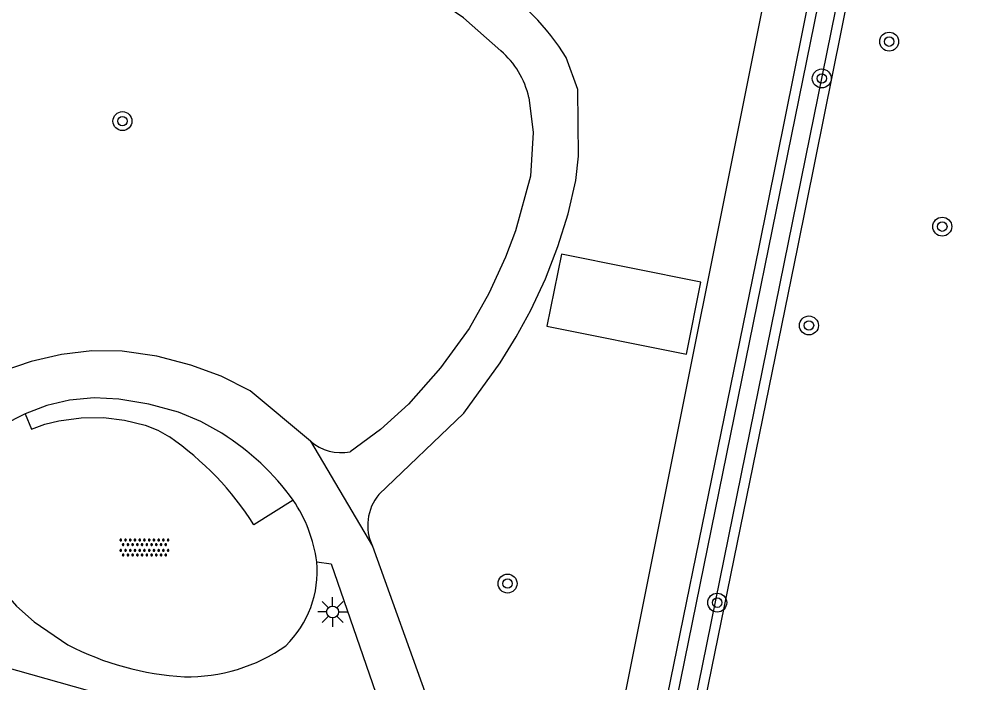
# Model space of a CAD drawing. Extents: x 128000 to 131008, y 398996 to 402500.
# Drawn here: x 128760.91 to 128801.32, y 399378.2 to 399406.24 of the extents above; entities that cross this region are included whole.
import ezdxf

# ---------------------------------------------------------------- set-up
doc = ezdxf.new("R2010")
doc.units = 0
for name, color, linetype in [('gg-afsc-hekwerk', 7, 'Continuous'), ('gg-bbg-hoofdgebouw', 7, 'Continuous'), ('gg-bbg-overig bouwwerk', 7, 'Continuous'), ('gg-knt-onverhard', 7, 'Continuous'), ('gg-knt-verharding', 7, 'Continuous'), ('gg-kntw-bovenkant insteek waterloop', 7, 'Continuous'), ('gg-kntw-waterlijn', 7, 'Continuous'), ('gt-grn-weggrens', 7, 'Continuous'), ('gt-symb-boom', 7, 'Continuous'), ('gt-symb-lichtmast', 7, 'Continuous'), ('gt-symb-overige verharding', 7, 'Continuous')]:
    doc.layers.add(name, color=color, linetype=linetype)

# ---------------------------------------------------------------- blocks, each defined once
blk = doc.blocks.new('gt0-OVH')
at = {"layer": 'gt-symb-overige verharding'}
for points in [[(-0.972, 0.298), (-0.967, 0.308), (-0.965, 0.319), (-0.966, 0.33), (-0.971, 0.34), (-0.978, 0.348), (-0.988, 0.353), (-0.999, 0.355), (-1.01, 0.354), (-1.02, 0.349), (-1.028, 0.342), (-1.033, 0.332), (-1.035, 0.321), (-1.034, 0.31), (-1.029, 0.3), (-1.022, 0.292), (-1.012, 0.287), (-1.001, 0.285), (-0.99, 0.286), (-0.98, 0.291)], [(-0.872, 0.106), (-0.867, 0.116), (-0.865, 0.126), (-0.866, 0.137), (-0.871, 0.147), (-0.878, 0.156), (-0.888, 0.161), (-0.899, 0.163), (-0.91, 0.162), (-0.92, 0.157), (-0.928, 0.15), (-0.933, 0.14), (-0.935, 0.129), (-0.934, 0.118), (-0.929, 0.108), (-0.922, 0.1), (-0.912, 0.095), (-0.901, 0.092), (-0.89, 0.094), (-0.88, 0.098)], [(-0.772, 0.298), (-0.767, 0.308), (-0.765, 0.319), (-0.766, 0.33), (-0.771, 0.34), (-0.778, 0.348), (-0.788, 0.353), (-0.799, 0.355), (-0.81, 0.354), (-0.82, 0.349), (-0.828, 0.342), (-0.833, 0.332), (-0.835, 0.321), (-0.834, 0.31), (-0.829, 0.3), (-0.822, 0.292), (-0.812, 0.287), (-0.801, 0.285), (-0.79, 0.286), (-0.78, 0.291)], [(-0.672, 0.106), (-0.667, 0.116), (-0.665, 0.126), (-0.666, 0.137), (-0.671, 0.147), (-0.678, 0.156), (-0.688, 0.161), (-0.699, 0.163), (-0.71, 0.162), (-0.72, 0.157), (-0.728, 0.15), (-0.733, 0.14), (-0.735, 0.129), (-0.734, 0.118), (-0.729, 0.108), (-0.722, 0.1), (-0.712, 0.095), (-0.701, 0.092), (-0.69, 0.094), (-0.68, 0.098)], [(-0.572, 0.298), (-0.567, 0.308), (-0.565, 0.319), (-0.566, 0.33), (-0.571, 0.34), (-0.578, 0.348), (-0.588, 0.353), (-0.599, 0.355), (-0.61, 0.354), (-0.62, 0.349), (-0.628, 0.342), (-0.633, 0.332), (-0.635, 0.321), (-0.634, 0.31), (-0.629, 0.3), (-0.622, 0.292), (-0.612, 0.287), (-0.601, 0.285), (-0.59, 0.286), (-0.58, 0.291)], [(-0.472, 0.106), (-0.467, 0.116), (-0.465, 0.126), (-0.466, 0.137), (-0.471, 0.147), (-0.478, 0.156), (-0.488, 0.161), (-0.499, 0.163), (-0.51, 0.162), (-0.52, 0.157), (-0.528, 0.15), (-0.533, 0.14), (-0.535, 0.129), (-0.534, 0.118), (-0.529, 0.108), (-0.522, 0.1), (-0.512, 0.095), (-0.501, 0.092), (-0.49, 0.094), (-0.48, 0.098)], [(-0.372, 0.298), (-0.367, 0.308), (-0.365, 0.319), (-0.366, 0.33), (-0.371, 0.34), (-0.378, 0.348), (-0.388, 0.353), (-0.399, 0.355), (-0.41, 0.354), (-0.42, 0.349), (-0.428, 0.342), (-0.433, 0.332), (-0.435, 0.321), (-0.434, 0.31), (-0.429, 0.3), (-0.422, 0.292), (-0.412, 0.287), (-0.401, 0.285), (-0.39, 0.286), (-0.38, 0.291)], [(-0.272, 0.106), (-0.267, 0.116), (-0.265, 0.126), (-0.266, 0.137), (-0.271, 0.147), (-0.278, 0.156), (-0.288, 0.161), (-0.299, 0.163), (-0.31, 0.162), (-0.32, 0.157), (-0.328, 0.15), (-0.333, 0.14), (-0.335, 0.129), (-0.334, 0.118), (-0.329, 0.108), (-0.322, 0.1), (-0.312, 0.095), (-0.301, 0.092), (-0.29, 0.094), (-0.28, 0.098)], [(-0.172, 0.298), (-0.167, 0.308), (-0.165, 0.319), (-0.166, 0.33), (-0.171, 0.34), (-0.178, 0.348), (-0.188, 0.353), (-0.199, 0.355), (-0.21, 0.354), (-0.22, 0.349), (-0.228, 0.342), (-0.233, 0.332), (-0.235, 0.321), (-0.234, 0.31), (-0.229, 0.3), (-0.222, 0.292), (-0.212, 0.287), (-0.201, 0.285), (-0.19, 0.286), (-0.18, 0.291)], [(-0.072, 0.106), (-0.067, 0.116), (-0.065, 0.126), (-0.066, 0.137), (-0.071, 0.147), (-0.078, 0.156), (-0.088, 0.161), (-0.099, 0.163), (-0.11, 0.162), (-0.12, 0.157), (-0.128, 0.15), (-0.133, 0.14), (-0.135, 0.129), (-0.134, 0.118), (-0.129, 0.108), (-0.122, 0.1), (-0.112, 0.095), (-0.101, 0.092), (-0.09, 0.094), (-0.08, 0.098)], [(0.028, 0.298), (0.033, 0.308), (0.035, 0.319), (0.034, 0.33), (0.029, 0.34), (0.022, 0.348), (0.012, 0.353), (0.001, 0.355), (-0.01, 0.354), (-0.02, 0.349), (-0.028, 0.342), (-0.033, 0.332), (-0.035, 0.321), (-0.034, 0.31), (-0.029, 0.3), (-0.022, 0.292), (-0.012, 0.287), (-0.001, 0.285), (0.01, 0.286), (0.02, 0.291)], [(0.128, 0.106), (0.133, 0.116), (0.135, 0.126), (0.134, 0.137), (0.129, 0.147), (0.122, 0.156), (0.112, 0.161), (0.101, 0.163), (0.09, 0.162), (0.08, 0.157), (0.072, 0.15), (0.067, 0.14), (0.065, 0.129), (0.066, 0.118), (0.071, 0.108), (0.078, 0.1), (0.088, 0.095), (0.099, 0.092), (0.11, 0.094), (0.12, 0.098)], [(0.228, 0.298), (0.233, 0.308), (0.235, 0.319), (0.234, 0.33), (0.229, 0.34), (0.222, 0.348), (0.212, 0.353), (0.201, 0.355), (0.19, 0.354), (0.18, 0.349), (0.172, 0.342), (0.167, 0.332), (0.165, 0.321), (0.166, 0.31), (0.171, 0.3), (0.178, 0.292), (0.188, 0.287), (0.199, 0.285), (0.21, 0.286), (0.22, 0.291)], [(0.328, 0.106), (0.333, 0.116), (0.335, 0.126), (0.334, 0.137), (0.329, 0.147), (0.322, 0.156), (0.312, 0.161), (0.301, 0.163), (0.29, 0.162), (0.28, 0.157), (0.272, 0.15), (0.267, 0.14), (0.265, 0.129), (0.266, 0.118), (0.271, 0.108), (0.278, 0.1), (0.288, 0.095), (0.299, 0.092), (0.31, 0.094), (0.32, 0.098)], [(0.428, 0.298), (0.433, 0.308), (0.435, 0.319), (0.434, 0.33), (0.429, 0.34), (0.422, 0.348), (0.412, 0.353), (0.401, 0.355), (0.39, 0.354), (0.38, 0.349), (0.372, 0.342), (0.367, 0.332), (0.365, 0.321), (0.366, 0.31), (0.371, 0.3), (0.378, 0.292), (0.388, 0.287), (0.399, 0.285), (0.41, 0.286), (0.42, 0.291)], [(0.528, 0.106), (0.533, 0.116), (0.535, 0.126), (0.534, 0.137), (0.529, 0.147), (0.522, 0.156), (0.512, 0.161), (0.501, 0.163), (0.49, 0.162), (0.48, 0.157), (0.472, 0.15), (0.467, 0.14), (0.465, 0.129), (0.466, 0.118), (0.471, 0.108), (0.478, 0.1), (0.488, 0.095), (0.499, 0.092), (0.51, 0.094), (0.52, 0.098)], [(0.628, 0.298), (0.633, 0.308), (0.635, 0.319), (0.634, 0.33), (0.629, 0.34), (0.622, 0.348), (0.612, 0.353), (0.601, 0.355), (0.59, 0.354), (0.58, 0.349), (0.572, 0.342), (0.567, 0.332), (0.565, 0.321), (0.566, 0.31), (0.571, 0.3), (0.578, 0.292), (0.588, 0.287), (0.599, 0.285), (0.61, 0.286), (0.62, 0.291)], [(0.728, 0.106), (0.733, 0.116), (0.735, 0.126), (0.734, 0.137), (0.729, 0.147), (0.722, 0.156), (0.712, 0.161), (0.701, 0.163), (0.69, 0.162), (0.68, 0.157), (0.672, 0.15), (0.667, 0.14), (0.665, 0.129), (0.666, 0.118), (0.671, 0.108), (0.678, 0.1), (0.688, 0.095), (0.699, 0.092), (0.71, 0.094), (0.72, 0.098)], [(0.828, 0.298), (0.833, 0.308), (0.835, 0.319), (0.834, 0.33), (0.829, 0.34), (0.822, 0.348), (0.812, 0.353), (0.801, 0.355), (0.79, 0.354), (0.78, 0.349), (0.772, 0.342), (0.767, 0.332), (0.765, 0.321), (0.766, 0.31), (0.771, 0.3), (0.778, 0.292), (0.788, 0.287), (0.799, 0.285), (0.81, 0.286), (0.82, 0.291)], [(0.928, 0.106), (0.933, 0.116), (0.935, 0.126), (0.934, 0.137), (0.929, 0.147), (0.922, 0.156), (0.912, 0.161), (0.901, 0.163), (0.89, 0.162), (0.88, 0.157), (0.872, 0.15), (0.867, 0.14), (0.865, 0.129), (0.866, 0.118), (0.871, 0.108), (0.878, 0.1), (0.888, 0.095), (0.899, 0.092), (0.91, 0.094), (0.92, 0.098)], [(1.028, 0.298), (1.033, 0.308), (1.035, 0.319), (1.034, 0.33), (1.029, 0.34), (1.022, 0.348), (1.012, 0.353), (1.001, 0.355), (0.99, 0.354), (0.98, 0.349), (0.972, 0.342), (0.967, 0.332), (0.965, 0.321), (0.966, 0.31), (0.971, 0.3), (0.978, 0.292), (0.988, 0.287), (0.999, 0.285), (1.01, 0.286), (1.02, 0.291)], [(-0.972, -0.142), (-0.967, -0.132), (-0.965, -0.121), (-0.966, -0.11), (-0.971, -0.1), (-0.978, -0.092), (-0.988, -0.087), (-0.999, -0.085), (-1.01, -0.086), (-1.02, -0.091), (-1.028, -0.098), (-1.033, -0.108), (-1.035, -0.119), (-1.034, -0.13), (-1.029, -0.14), (-1.022, -0.148), (-1.012, -0.153), (-1.001, -0.155), (-0.99, -0.154), (-0.98, -0.149)], [(-0.872, -0.334), (-0.867, -0.324), (-0.865, -0.314), (-0.866, -0.303), (-0.871, -0.293), (-0.878, -0.284), (-0.888, -0.279), (-0.899, -0.277), (-0.91, -0.278), (-0.92, -0.283), (-0.928, -0.29), (-0.933, -0.3), (-0.935, -0.311), (-0.934, -0.322), (-0.929, -0.332), (-0.922, -0.34), (-0.912, -0.345), (-0.901, -0.348), (-0.89, -0.346), (-0.88, -0.342)], [(-0.772, -0.142), (-0.767, -0.132), (-0.765, -0.121), (-0.766, -0.11), (-0.771, -0.1), (-0.778, -0.092), (-0.788, -0.087), (-0.799, -0.085), (-0.81, -0.086), (-0.82, -0.091), (-0.828, -0.098), (-0.833, -0.108), (-0.835, -0.119), (-0.834, -0.13), (-0.829, -0.14), (-0.822, -0.148), (-0.812, -0.153), (-0.801, -0.155), (-0.79, -0.154), (-0.78, -0.149)], [(-0.672, -0.334), (-0.667, -0.324), (-0.665, -0.314), (-0.666, -0.303), (-0.671, -0.293), (-0.678, -0.284), (-0.688, -0.279), (-0.699, -0.277), (-0.71, -0.278), (-0.72, -0.283), (-0.728, -0.29), (-0.733, -0.3), (-0.735, -0.311), (-0.734, -0.322), (-0.729, -0.332), (-0.722, -0.34), (-0.712, -0.345), (-0.701, -0.348), (-0.69, -0.346), (-0.68, -0.342)], [(-0.572, -0.142), (-0.567, -0.132), (-0.565, -0.121), (-0.566, -0.11), (-0.571, -0.1), (-0.578, -0.092), (-0.588, -0.087), (-0.599, -0.085), (-0.61, -0.086), (-0.62, -0.091), (-0.628, -0.098), (-0.633, -0.108), (-0.635, -0.119), (-0.634, -0.13), (-0.629, -0.14), (-0.622, -0.148), (-0.612, -0.153), (-0.601, -0.155), (-0.59, -0.154), (-0.58, -0.149)], [(-0.472, -0.334), (-0.467, -0.324), (-0.465, -0.314), (-0.466, -0.303), (-0.471, -0.293), (-0.478, -0.284), (-0.488, -0.279), (-0.499, -0.277), (-0.51, -0.278), (-0.52, -0.283), (-0.528, -0.29), (-0.533, -0.3), (-0.535, -0.311), (-0.534, -0.322), (-0.529, -0.332), (-0.522, -0.34), (-0.512, -0.345), (-0.501, -0.348), (-0.49, -0.346), (-0.48, -0.342)], [(-0.372, -0.142), (-0.367, -0.132), (-0.365, -0.121), (-0.366, -0.11), (-0.371, -0.1), (-0.378, -0.092), (-0.388, -0.087), (-0.399, -0.085), (-0.41, -0.086), (-0.42, -0.091), (-0.428, -0.098), (-0.433, -0.108), (-0.435, -0.119), (-0.434, -0.13), (-0.429, -0.14), (-0.422, -0.148), (-0.412, -0.153), (-0.401, -0.155), (-0.39, -0.154), (-0.38, -0.149)], [(-0.272, -0.334), (-0.267, -0.324), (-0.265, -0.314), (-0.266, -0.303), (-0.271, -0.293), (-0.278, -0.284), (-0.288, -0.279), (-0.299, -0.277), (-0.31, -0.278), (-0.32, -0.283), (-0.328, -0.29), (-0.333, -0.3), (-0.335, -0.311), (-0.334, -0.322), (-0.329, -0.332), (-0.322, -0.34), (-0.312, -0.345), (-0.301, -0.348), (-0.29, -0.346), (-0.28, -0.342)], [(-0.172, -0.142), (-0.167, -0.132), (-0.165, -0.121), (-0.166, -0.11), (-0.171, -0.1), (-0.178, -0.092), (-0.188, -0.087), (-0.199, -0.085), (-0.21, -0.086), (-0.22, -0.091), (-0.228, -0.098), (-0.233, -0.108), (-0.235, -0.119), (-0.234, -0.13), (-0.229, -0.14), (-0.222, -0.148), (-0.212, -0.153), (-0.201, -0.155), (-0.19, -0.154), (-0.18, -0.149)], [(-0.072, -0.334), (-0.067, -0.324), (-0.065, -0.314), (-0.066, -0.303), (-0.071, -0.293), (-0.078, -0.284), (-0.088, -0.279), (-0.099, -0.277), (-0.11, -0.278), (-0.12, -0.283), (-0.128, -0.29), (-0.133, -0.3), (-0.135, -0.311), (-0.134, -0.322), (-0.129, -0.332), (-0.122, -0.34), (-0.112, -0.345), (-0.101, -0.348), (-0.09, -0.346), (-0.08, -0.342)], [(0.028, -0.142), (0.033, -0.132), (0.035, -0.121), (0.034, -0.11), (0.029, -0.1), (0.022, -0.092), (0.012, -0.087), (0.001, -0.085), (-0.01, -0.086), (-0.02, -0.091), (-0.028, -0.098), (-0.033, -0.108), (-0.035, -0.119), (-0.034, -0.13), (-0.029, -0.14), (-0.022, -0.148), (-0.012, -0.153), (-0.001, -0.155), (0.01, -0.154), (0.02, -0.149)], [(0.128, -0.334), (0.133, -0.324), (0.135, -0.314), (0.134, -0.303), (0.129, -0.293), (0.122, -0.284), (0.112, -0.279), (0.101, -0.277), (0.09, -0.278), (0.08, -0.283), (0.072, -0.29), (0.067, -0.3), (0.065, -0.311), (0.066, -0.322), (0.071, -0.332), (0.078, -0.34), (0.088, -0.345), (0.099, -0.348), (0.11, -0.346), (0.12, -0.342)], [(0.228, -0.142), (0.233, -0.132), (0.235, -0.121), (0.234, -0.11), (0.229, -0.1), (0.222, -0.092), (0.212, -0.087), (0.201, -0.085), (0.19, -0.086), (0.18, -0.091), (0.172, -0.098), (0.167, -0.108), (0.165, -0.119), (0.166, -0.13), (0.171, -0.14), (0.178, -0.148), (0.188, -0.153), (0.199, -0.155), (0.21, -0.154), (0.22, -0.149)], [(0.328, -0.334), (0.333, -0.324), (0.335, -0.314), (0.334, -0.303), (0.329, -0.293), (0.322, -0.284), (0.312, -0.279), (0.301, -0.277), (0.29, -0.278), (0.28, -0.283), (0.272, -0.29), (0.267, -0.3), (0.265, -0.311), (0.266, -0.322), (0.271, -0.332), (0.278, -0.34), (0.288, -0.345), (0.299, -0.348), (0.31, -0.346), (0.32, -0.342)], [(0.428, -0.142), (0.433, -0.132), (0.435, -0.121), (0.434, -0.11), (0.429, -0.1), (0.422, -0.092), (0.412, -0.087), (0.401, -0.085), (0.39, -0.086), (0.38, -0.091), (0.372, -0.098), (0.367, -0.108), (0.365, -0.119), (0.366, -0.13), (0.371, -0.14), (0.378, -0.148), (0.388, -0.153), (0.399, -0.155), (0.41, -0.154), (0.42, -0.149)], [(0.528, -0.334), (0.533, -0.324), (0.535, -0.314), (0.534, -0.303), (0.529, -0.293), (0.522, -0.284), (0.512, -0.279), (0.501, -0.277), (0.49, -0.278), (0.48, -0.283), (0.472, -0.29), (0.467, -0.3), (0.465, -0.311), (0.466, -0.322), (0.471, -0.332), (0.478, -0.34), (0.488, -0.345), (0.499, -0.348), (0.51, -0.346), (0.52, -0.342)], [(0.628, -0.142), (0.633, -0.132), (0.635, -0.121), (0.634, -0.11), (0.629, -0.1), (0.622, -0.092), (0.612, -0.087), (0.601, -0.085), (0.59, -0.086), (0.58, -0.091), (0.572, -0.098), (0.567, -0.108), (0.565, -0.119), (0.566, -0.13), (0.571, -0.14), (0.578, -0.148), (0.588, -0.153), (0.599, -0.155), (0.61, -0.154), (0.62, -0.149)], [(0.728, -0.334), (0.733, -0.324), (0.735, -0.314), (0.734, -0.303), (0.729, -0.293), (0.722, -0.284), (0.712, -0.279), (0.701, -0.277), (0.69, -0.278), (0.68, -0.283), (0.672, -0.29), (0.667, -0.3), (0.665, -0.311), (0.666, -0.322), (0.671, -0.332), (0.678, -0.34), (0.688, -0.345), (0.699, -0.348), (0.71, -0.346), (0.72, -0.342)], [(0.828, -0.142), (0.833, -0.132), (0.835, -0.121), (0.834, -0.11), (0.829, -0.1), (0.822, -0.092), (0.812, -0.087), (0.801, -0.085), (0.79, -0.086), (0.78, -0.091), (0.772, -0.098), (0.767, -0.108), (0.765, -0.119), (0.766, -0.13), (0.771, -0.14), (0.778, -0.148), (0.788, -0.153), (0.799, -0.155), (0.81, -0.154), (0.82, -0.149)], [(0.928, -0.334), (0.933, -0.324), (0.935, -0.314), (0.934, -0.303), (0.929, -0.293), (0.922, -0.284), (0.912, -0.279), (0.901, -0.277), (0.89, -0.278), (0.88, -0.283), (0.872, -0.29), (0.867, -0.3), (0.865, -0.311), (0.866, -0.322), (0.871, -0.332), (0.878, -0.34), (0.888, -0.345), (0.899, -0.348), (0.91, -0.346), (0.92, -0.342)], [(1.028, -0.142), (1.033, -0.132), (1.035, -0.121), (1.034, -0.11), (1.029, -0.1), (1.022, -0.092), (1.012, -0.087), (1.001, -0.085), (0.99, -0.086), (0.98, -0.091), (0.972, -0.098), (0.967, -0.108), (0.965, -0.119), (0.966, -0.13), (0.971, -0.14), (0.978, -0.148), (0.988, -0.153), (0.999, -0.155), (1.01, -0.154), (1.02, -0.149)]]:
    blk.add_lwpolyline(points, close=True, dxfattribs=at)
blk = doc.blocks.new('gt0-BOOM')
at = {"layer": 'gt-symb-boom'}
for radius in [0.4, 0.2]:
    blk.add_circle((0, 0), radius, dxfattribs=at)
blk = doc.blocks.new('gt0-LMAST')
at = {"layer": 'gt-symb-lichtmast'}
for p, q in [((-0.182, 0.173), (-0.447, 0.438)), ((-0.005, 0.246), (-0.005, 0.621)), ((0.172, 0.173), (0.437, 0.438)), ((-0.255, -0.004), (-0.63, -0.004)), ((-0.182, -0.181), (-0.447, -0.446)), ((-0.005, -0.254), (-0.005, -0.629)), ((0.437, -0.446), (0.172, -0.181)), ((0.245, -0.004), (0.62, -0.004))]:
    blk.add_line(p, q, dxfattribs=at)
blk.add_circle((-0.005, -0.004), 0.25, dxfattribs=at)

msp = doc.modelspace()

# ---------------------------------------------------------------- linework, layer by layer
at = {"layer": 'gg-afsc-hekwerk'}
msp.add_lwpolyline([(128798.155, 399470.913), (128804.835, 399469.366), (128784.728, 399368.915)], dxfattribs=at)
at = {"layer": 'gg-bbg-hoofdgebouw'}
msp.add_lwpolyline([(128732.294, 399403.455), (128742.77, 399384.687), (128741.553, 399383.12), (128741.391, 399382.991), (128741.986, 399381.919), (128743.174, 399381.603), (128743.287, 399381.832), (128744.435, 399383.356), (128767.47, 399376.848), (128766.987, 399375.153), (128769.144, 399374.541), (128769.627, 399376.234), (128775.866, 399374.455), (128774.946, 399371.207)], dxfattribs=at)
at = {"layer": 'gg-bbg-overig bouwwerk'}
msp.add_lwpolyline([(128783.812, 399396.311), (128783.204, 399393.271), (128789.095, 399392.094), (128789.702, 399395.134), (128783.812, 399396.311)], dxfattribs=at)
at = {"layer": 'gg-knt-onverhard'}
msp.add_line((128772.484, 399385.923), (128770.826, 399384.876), dxfattribs=at)
for points in [[(128761.163, 399389.562), (128761.435, 399388.919), (128762.001, 399389.129), (128762.587, 399389.274), (128763.528, 399389.393), (128764.476, 399389.412), (128765.366, 399389.302), (128766.237, 399389.088), (128766.768, 399388.874), (128767.265, 399388.591)], [(128759.243, 399388.085), (128758.627, 399386.688), (128758.916, 399384.178), (128759.444, 399383.139), (128760.137, 399382.203), (128760.802, 399381.45), (128761.548, 399380.777), (128762.967, 399379.816)]]:
    msp.add_lwpolyline(points, dxfattribs=at)
for centre, radius, start, end in [((128759.933, 399377.999), 12.883, 32.2664, 55.3086), ((128769.153, 399382.898), 4.346, 313.982, 5.4919), ((128768.575, 399390.617), 12.171, 242.5601, 266.7761), ((128768.044, 399385.635), 7.171, 268.7773, 305.1363)]:
    msp.add_arc(centre, radius, start, end, dxfattribs=at)
at = {"layer": 'gg-knt-verharding'}
msp.add_line((128775.834, 399383.983), (128778.844, 399375.622), dxfattribs=at)
for points in [[(128781.255, 399404.904), (128779.68, 399406.292), (128777.883, 399407.53), (128775.821, 399408.575)], [(128776.103, 399386.159), (128779.688, 399389.6), (128781.224, 399391.728), (128781.906, 399392.819), (128782.519, 399393.949), (128783.137, 399395.274), (128783.67, 399396.635), (128784.099, 399398.012), (128784.419, 399399.418), (128784.535, 399400.456), (128784.512, 399403.273), (128784.016, 399404.623)], [(128782.444, 399402.932), (128782.627, 399401.451), (128782.507, 399399.611), (128781.878, 399397.292), (128781.459, 399396.184), (128780.752, 399394.645), (128779.916, 399393.172), (128778.708, 399391.512), (128777.353, 399389.969), (128776.173, 399388.899), (128774.887, 399387.96)], [(128773.22, 399388.416), (128770.674, 399390.546), (128769.448, 399391.153), (128768.165, 399391.63), (128766.729, 399392.004), (128765.261, 399392.219), (128763.98, 399392.226), (128762.708, 399392.073), (128761.425, 399391.781), (128760.182, 399391.349), (128755.286, 399389.117), (128754.281, 399388.869), (128753.251, 399388.758)], [(128769.478, 399388.745), (128768.585, 399389.242), (128767.64, 399389.632), (128766.394, 399389.978), (128765.118, 399390.191), (128764.079, 399390.237), (128763.044, 399390.144), (128762.083, 399389.918), (128761.163, 399389.562)], [(128773.479, 399383.314), (128774.09, 399383.229), (128776.911, 399375.085), (128777.321, 399372.79), (128777.41, 399370.63)]]:
    msp.add_lwpolyline(points, dxfattribs=at)
for centre, radius, start, end in [((128775.001, 399398.948), 10.653, 32.1904, 56.5286), ((128778.803, 399402.081), 3.739, 13.151, 49.024), ((128763.079, 399385.084), 4.87, 113.1702, 141.9698), ((128763.733, 399379.613), 10.788, 35.792, 57.8246), ((128774.525, 399389.91), 1.984, 228.8794, 280.5231), ((128777.655, 399384.863), 2.022, 140.1208, 205.7848), ((128767.515, 399382.534), 6.015, 7.4544, 34.2965)]:
    msp.add_arc(centre, radius, start, end, dxfattribs=at)
at = {"layer": 'gg-kntw-bovenkant insteek waterloop'}
for points in [[(128778.854, 399334.135), (128778.949, 399333.885), (128779.05, 399333.767), (128779.303, 399333.615), (128779.573, 399333.547), (128779.978, 399333.665), (128780.298, 399333.868), (128780.5, 399334.135), (128786.393, 399360.356), (128793.797, 399396.612), (128803.067, 399442.589)], [(128801.421, 399442.589), (128792.151, 399396.612), (128786.424, 399368.569)]]:
    msp.add_lwpolyline(points, dxfattribs=at)
at = {"layer": 'gg-kntw-waterlijn'}
msp.add_lwpolyline([(128810.198, 399485.327), (128797.868, 399422.684), (128786.765, 399368.103), (128779.399, 399334.405), (128780.086, 399334.255), (128782.66, 399346.031), (128788.699, 399373.657), (128796.84, 399413.725), (128806.078, 399458.544), (128811.577, 399485.143), (128811.577, 399486.615), (128811.071, 399486.753), (128810.198, 399485.327)], dxfattribs=at)
at = {"layer": 'gt-grn-weggrens'}
msp.add_line((128773.22, 399388.416), (128775.834, 399383.983), dxfattribs=at)

# ---------------------------------------------------------------- block references
at = {"layer": 'gt-symb-boom'}
for p in [(128797.656, 399405.288), (128794.809, 399403.733), (128765.277, 399401.931), (128799.899, 399397.474), (128794.268, 399393.3), (128781.541, 399382.398), (128790.394, 399381.593)]:
    msp.add_blockref('gt0-BOOM', p, dxfattribs=at)
at = {"layer": 'gt-symb-lichtmast'}
msp.add_blockref('gt0-LMAST', (128774.155, 399381.205), dxfattribs=at)
at = {"layer": 'gt-symb-overige verharding'}
msp.add_blockref('gt0-OVH', (128766.206, 399383.918), dxfattribs=at)

doc.saveas('drawing.dxf')
